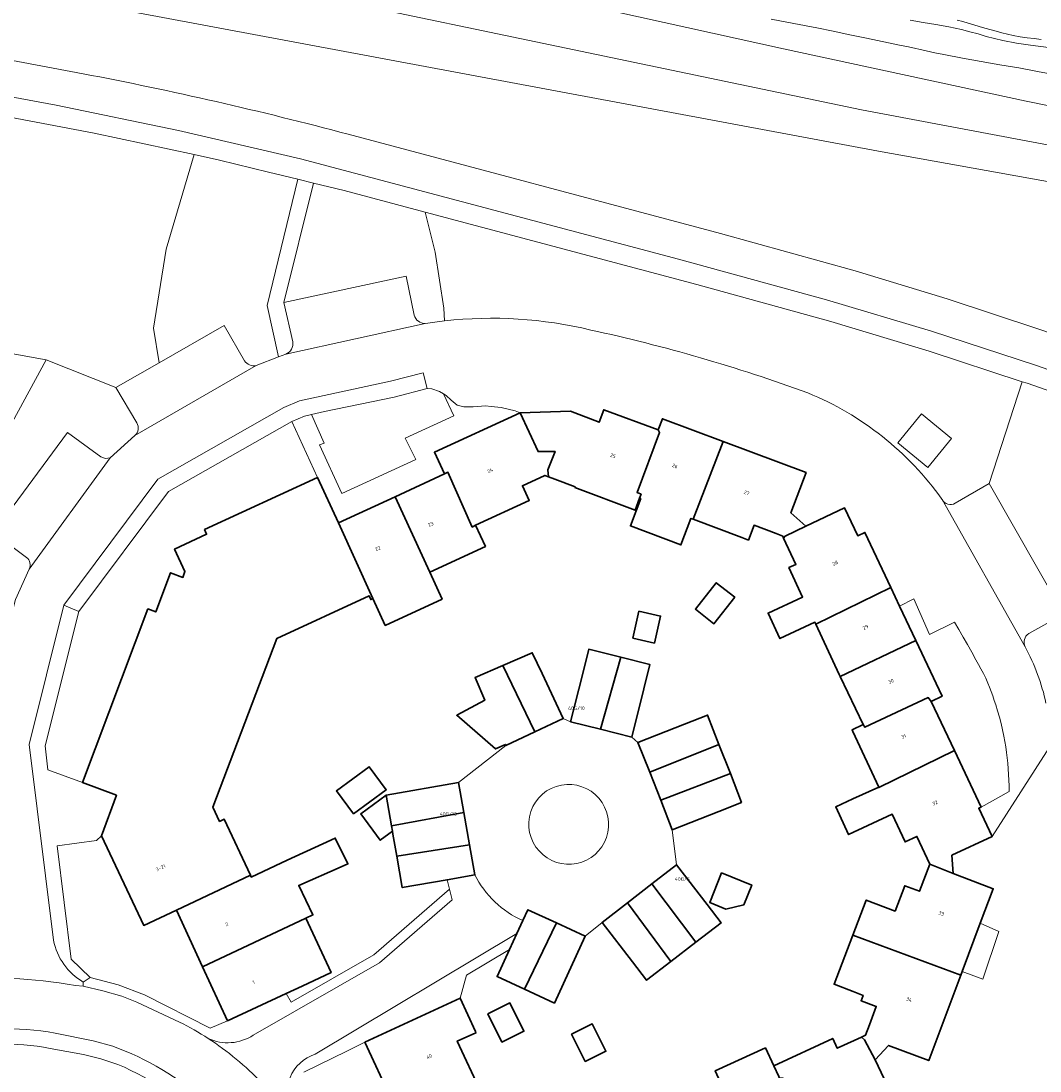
# Model space of a CAD drawing. Header units: metres. Extents: x 197700 to 204338, y 317132 to 325229.
# Tile 739 of 1056: x 203273 to 203375, y 319051 to 319156. Entities that reach past the tile are written whole.
import ezdxf
from ezdxf.enums import TextEntityAlignment as Align

# ---------------------------------------------------------------- set-up
doc = ezdxf.new("R2010")
doc.units = ezdxf.units.M
for name, color, linetype, lineweight in [('B-WE-GR-BEPLANTING_CULTUUR_BODEMBEDEKKER-GV', 90, 'Continuous', 18), ('B-WE-GR-BEPLANTING_CULTUUR_HEESTERS-GV', 90, 'Continuous', 18), ('B-WE-IE-TERREINAFSCHEIDING_KUNSTMATIG_HEKWERK-G', 20, 'IE-TERREINAFSCHEIDING-KUNSTMATIG', 18), ('B-WE-OG-BEBOUWING-GV', 7, 'Continuous', 35), ('B-WE-OG-BEBOUWING-T18', 10, 'Continuous', 18), ('B-WE-OG-TERREIN_CULTUURSCHEIDING-GV', 7, 'Continuous', 18), ('B-WE-OG-TERREIN_ERF-GV', 7, 'Continuous', 18), ('B-WE-VH-VERHARDING_ASFALT-GV', 252, 'Continuous', 18), ('B-WE-VH-VERHARDING_BETON-GV', 252, 'Continuous', 18), ('B-WE-VH-VERHARDING_BETONSTRAATSTEEN-GV', 252, 'Continuous', 18), ('B-WE-VH-VERHARDING_OPEN-GV', 252, 'Continuous', 18), ('B-WE-VH-VERHARDING_TEGEL-GV', 252, 'Continuous', 18)]:
    doc.layers.add(name, color=color, linetype=linetype, lineweight=lineweight)
doc.styles.add('NLCS-ISO-M200-T18', font='NLCS-ISO.ttf', dxfattribs={"height": 0.36})
doc.linetypes.add('IE-TERREINAFSCHEIDING-KUNSTMATIG', pattern='A,4,[82,NLCS.SHX,S=0.75,R=90,X=0,Y=0],4,-2', length=10)

msp = doc.modelspace()

# ---------------------------------------------------------------- linework, layer by layer
at = {"layer": 'B-WE-GR-BEPLANTING_CULTUUR_BODEMBEDEKKER-GV'}
msp.add_lwpolyline([(203313.418, 319119.238), (203310.099, 319118.39), (203303.129, 319116.955), (203301.829, 319116.641), (203303.072, 319113.762), (203302.61, 319113.595), (203304.862, 319108.725), (203312.264, 319112.119), (203311.218, 319114.267), (203316.077, 319116.515), (203315.056, 319118.711), (203314.642, 319118.948), (203313.881, 319119.227)], close=True, dxfattribs=at)
msp.add_lwpolyline([(203375.874, 319095.847), (203373.769, 319094.654)], dxfattribs=at)
for points in [[(203373.769, 319094.654, 0.3979887), (203373.404, 319093.325)], [(203373.404, 319093.325, -0.0716552), (203375.492, 319087.657)]]:
    msp.add_lwpolyline(points, format="xyb", dxfattribs=at)
at = {"layer": 'B-WE-GR-BEPLANTING_CULTUUR_HEESTERS-GV'}
for points in [[(203284.297, 319115.805), (203282.197, 319119.337), (203275.196, 319122.117), (203261.073, 319096.16), (203259.933, 319066.474), (203263.285, 319066.72), (203263.658, 319064.43), (203263.888, 319063.016)], [(203273.24, 319102.288), (203269.883, 319104.768), (203277.337, 319114.831), (203280.672, 319112.383), (203281.139, 319112.22), (203281.628, 319112.305), (203284.108, 319114.524)], [(203272.111, 319098.089), (203273.506, 319101.136)]]:
    msp.add_lwpolyline(points, dxfattribs=at)
msp.add_lwpolyline([(203369.808, 319109.702), (203377.246, 319096.624), (203376.622, 319096.271), (203379.724, 319094.534), (203385.394, 319115.654), (203373.6, 319119.773), (203373.103, 319119.936)], close=True, dxfattribs=at)
for points in [[(203284.108, 319114.524, 0.3460089), (203284.297, 319115.805)], [(203273.506, 319101.136, 0.3471535), (203273.24, 319102.288)]]:
    msp.add_lwpolyline(points, format="xyb", dxfattribs=at)
at = {"layer": 'B-WE-IE-TERREINAFSCHEIDING_KUNSTMATIG_HEKWERK-G'}
for points in [[(203255.486, 319125.603), (203268.715, 319123.306), (203275.196, 319122.117)], [(203275.196, 319122.117), (203261.073, 319096.16), (203259.933, 319066.474)]]:
    msp.add_lwpolyline(points, dxfattribs=at)
at = {"layer": 'B-WE-OG-BEBOUWING-GV'}
for points in [[(203326.248, 319112.943), (203324.541, 319112.923), (203322.744, 319116.819), (203314.144, 319112.851), (203315.15, 319110.672), (203315.501, 319110.839), (203317.937, 319105.346), (203318.28, 319105.519), (203323.659, 319108.018), (203322.977, 319109.487), (203325.236, 319110.535), (203325.595, 319110.399), (203325.526, 319111.094)], [(203322.744, 319116.819), (203324.541, 319112.923), (203326.248, 319112.943), (203325.526, 319111.094), (203325.595, 319110.399), (203326.224, 319110.161), (203328.257, 319109.391), (203328.232, 319109.326), (203334.273, 319107.038), (203334.73, 319108.246), (203334.879, 319108.636), (203334.466, 319108.811), (203336.73, 319114.824), (203336.589, 319115.086), (203331.133, 319117.122), (203330.668, 319115.858), (203327.782, 319116.96)], [(203336.589, 319115.086), (203336.73, 319114.824), (203334.466, 319108.811), (203334.879, 319108.636), (203334.73, 319108.246), (203334.84, 319108.204), (203333.803, 319105.465), (203338.863, 319103.549), (203339.873, 319106.215), (203340.115, 319106.123), (203343.111, 319113.934), (203337.014, 319116.219)], [(203343.111, 319113.934), (203340.115, 319106.123), (203344.966, 319104.286), (203345.638, 319104.032), (203346.205, 319105.529), (203348.424, 319104.688), (203349.082, 319104.439), (203349.172, 319104.245), (203349.312, 319104.427), (203351.404, 319105.429), (203349.905, 319106.774), (203351.421, 319110.819)], [(203280.751, 319074.367), (203284.985, 319065.377), (203288.261, 319066.893), (203295.685, 319070.404), (203293.071, 319076.03), (203292.588, 319075.806), (203291.929, 319077.227), (203298.345, 319094.169), (203307.587, 319098.458), (203307.764, 319098.075), (203307.955, 319098.164), (203304.51, 319105.765), (203302.419, 319110.308), (203291.09, 319105.093), (203291.295, 319104.625), (203288.081, 319103.128), (203289.117, 319100.899), (203288.911, 319100.297), (203287.686, 319100.761), (203286.197, 319096.833), (203285.404, 319097.129), (203278.838, 319079.719), (203282.253, 319078.431)], [(203313.676, 319100.803), (203319.264, 319103.397), (203318.28, 319105.519), (203317.937, 319105.346), (203315.501, 319110.839), (203315.15, 319110.672), (203310.212, 319108.395)], [(203313.676, 319100.803), (203310.212, 319108.395), (203304.51, 319105.765), (203307.955, 319098.164), (203309.206, 319095.468), (203314.921, 319098.12)], [(203352.399, 319095.599), (203359.929, 319099.275), (203357.324, 319104.804), (203356.608, 319104.473), (203355.294, 319107.261), (203351.404, 319105.429), (203349.312, 319104.427), (203349.172, 319104.245), (203350.4, 319101.6), (203349.698, 319101.274), (203351.07, 319098.318), (203347.617, 319096.716), (203348.802, 319094.162), (203352.31, 319095.79)], [(203344.27, 319098.297), (203342.418, 319099.765), (203340.318, 319097.115), (203342.17, 319095.647)], [(203359.929, 319099.275), (203352.399, 319095.599), (203354.736, 319090.562), (203354.829, 319090.361), (203362.436, 319093.954), (203360.812, 319097.401)], [(203334.037, 319094.201), (203336.21, 319093.706), (203336.825, 319096.406), (203334.652, 319096.901)], [(203327.799, 319085.808), (203330.817, 319085.048), (203332.841, 319092.283), (203329.631, 319093.087), (203329.019, 319090.656)], [(203363.978, 319087.852), (203365.069, 319088.365), (203362.436, 319093.954), (203354.829, 319090.361), (203357.167, 319085.529), (203357.333, 319085.252), (203363.674, 319088.24)], [(203324.228, 319084.797), (203327.058, 319086.118), (203324.942, 319090.649), (203323.965, 319092.74), (203321.024, 319091.459)], [(203333.934, 319084.264), (203335.154, 319089.113), (203335.767, 319091.55), (203332.841, 319092.283), (203330.817, 319085.048)], [(203321.313, 319083.436), (203324.228, 319084.797), (203321.024, 319091.459), (203318.222, 319090.238), (203319.198, 319087.967), (203316.377, 319086.466), (203320.273, 319083.076), (203321.268, 319083.533)], [(203356.122, 319084.836), (203358.71, 319079.259), (203358.733, 319079.209), (203366.305, 319082.909), (203363.978, 319087.852), (203363.674, 319088.24), (203357.333, 319085.252), (203357.167, 319085.529), (203356.044, 319084.988)], [(203342.688, 319083.533), (203341.54, 319086.482), (203339.22, 319085.571), (203334.559, 319083.742), (203335.741, 319080.733)], [(203336.841, 319077.93), (203343.831, 319080.598), (203342.688, 319083.533), (203335.741, 319080.733)], [(203370.083, 319074.306), (203368.751, 319077.128), (203368.974, 319077.239), (203366.305, 319082.909), (203358.733, 319079.209), (203358.71, 319079.259), (203356.128, 319078.06), (203354.41, 319077.263), (203355.697, 319074.491), (203360.072, 319076.521), (203361.359, 319073.748), (203362.544, 319074.298), (203363.835, 319071.516), (203366.17, 319070.566), (203366.059, 319072.406)], [(203306.039, 319076.556), (203309.308, 319078.984), (203307.591, 319081.296), (203304.322, 319078.868)], [(203344.96, 319077.699), (203343.831, 319080.598), (203336.841, 319077.93), (203338.005, 319074.967), (203342.659, 319076.795)], [(203317.083, 319076.693), (203316.549, 319079.722), (203309.291, 319078.443), (203309.837, 319075.349)], [(203309.837, 319075.349), (203309.291, 319078.443), (203306.753, 319076.565), (203308.709, 319073.922), (203309.929, 319074.825)], [(203317.651, 319073.468), (203317.083, 319076.693), (203309.837, 319075.349), (203309.929, 319074.825), (203309.981, 319074.531), (203310.372, 319072.309)], [(203288.261, 319066.893), (203290.885, 319061.222), (203301.241, 319066.088), (203301.964, 319066.428), (203300.539, 319069.386), (203304.793, 319071.248), (203305.471, 319071.545), (203304.193, 319074.137), (203302.951, 319073.561), (203299.389, 319071.907), (203295.768, 319070.226), (203295.685, 319070.404)], [(203310.372, 319072.309), (203310.926, 319069.168), (203315.414, 319069.959), (203318.184, 319070.447), (203317.651, 319073.468)], [(203335.964, 319069.533), (203340.36, 319063.681), (203342.9, 319065.644), (203341.489, 319067.476), (203338.439, 319071.438)], [(203360.351, 319066.806), (203357.458, 319067.912), (203356.114, 319064.397), (203366.94, 319060.374), (203367.074, 319060.731), (203368.895, 319065.587), (203370.196, 319069.056), (203366.17, 319070.566), (203363.835, 319071.516), (203362.803, 319068.791), (203361.316, 319069.354)], [(203342.956, 319070.633), (203341.766, 319067.675), (203343.38, 319067.008), (203345.186, 319067.45), (203345.978, 319069.417)], [(203337.867, 319061.755), (203340.36, 319063.681), (203335.964, 319069.533), (203333.507, 319067.642)], [(203321.681, 319062.949), (203320.426, 319060.236), (203323.182, 319058.961), (203326.376, 319065.615), (203323.524, 319066.934), (203323.022, 319065.848), (203322.426, 319064.56)], [(203334.004, 319061.715), (203335.425, 319059.868), (203337.867, 319061.755), (203333.507, 319067.642), (203330.955, 319065.678)], [(203301.241, 319066.088), (203290.885, 319061.222), (203293.389, 319055.81), (203299.26, 319058.533), (203300.889, 319059.289), (203303.775, 319060.628)], [(203329.275, 319064.275), (203326.376, 319065.615), (203323.182, 319058.961), (203326.177, 319057.576)], [(203356.988, 319054.165), (203357.287, 319053.885), (203358.363, 319051.897), (203359.699, 319053.329), (203363.726, 319051.801), (203366.94, 319060.374), (203356.114, 319064.397), (203354.228, 319059.464), (203356.141, 319058.732), (203357.147, 319058.348), (203356.945, 319057.813), (203358.469, 319057.236), (203357.775, 319055.402), (203357.374, 319054.344)], [(203307.171, 319053.654), (203309.795, 319047.97), (203311.144, 319045.046), (203314.188, 319046.452), (203315.242, 319044.216), (203320.608, 319046.744), (203319.533, 319049.012), (203318.784, 319048.668), (203316.44, 319053.76), (203318.311, 319054.583), (203318.254, 319054.707), (203316.711, 319058.053)], [(203319.515, 319056.499), (203320.915, 319053.656), (203323.125, 319054.744), (203321.725, 319057.587)], [(203329.274, 319051.706), (203331.344, 319052.735), (203329.978, 319055.482), (203327.908, 319054.453)], [(203348.19, 319051.289), (203348.701, 319050.197), (203348.774, 319050.041), (203349.116, 319050.051), (203352.017, 319043.689), (203352.307, 319043.796), (203357.582, 319046.238), (203357.371, 319046.689), (203360.207, 319047.987), (203358.363, 319051.897), (203357.287, 319053.885), (203356.988, 319054.165), (203356.257, 319053.826), (203354.558, 319053.037), (203354.097, 319054.031)], [(203348.701, 319050.197), (203348.19, 319051.289), (203347.355, 319053.073), (203342.319, 319050.79), (203342.487, 319050.421), (203343.651, 319047.853), (203347.191, 319040.123), (203352.806, 319042.714), (203352.307, 319043.796), (203352.017, 319043.689), (203349.116, 319050.051), (203348.774, 319050.041)]]:
    msp.add_lwpolyline(points, close=True, dxfattribs=at)
at = {"layer": 'B-WE-OG-TERREIN_CULTUURSCHEIDING-GV'}
for points in [[(203274.767, 319169.809), (203349.157, 319153.345), (203373.512, 319148.079), (203399.002, 319142.896), (203424.096, 319138.041), (203447.15, 319133.815), (203465.692, 319130.603)], [(203450.457, 319116.654), (203473.173, 319113.533), (203473.745, 319116.844), (203462.635, 319118.878), (203462.94, 319120.434), (203449.479, 319123.268), (203436.616, 319126.24), (203417.9, 319130.89), (203407.485, 319133.425), (203396.888, 319135.847), (203389.289, 319137.464), (203376.394, 319139.876), (203358.688, 319143.063), (203273.286, 319159.073)], [(203246.704, 319156.771), (203251.811, 319155.926), (203251.793, 319155.848), (203255.911, 319155.105), (203266.292, 319153.198), (203278.908, 319150.839)], [(203347.929, 319156.304), (203350.214, 319155.875), (203352.496, 319155.431), (203354.158, 319155.096), (203355.819, 319154.755), (203357.479, 319154.41), (203360.797, 319153.711), (203361.684, 319153.522), (203363.456, 319153.139), (203364.343, 319152.95), (203365.231, 319152.767), (203367.106, 319152.405), (203368.986, 319152.067), (203370.869, 319151.742), (203372.751, 319151.416), (203374.631, 319151.077), (203376.456, 319150.734)], [(203376.456, 319150.734), (203374.631, 319151.077), (203372.751, 319151.416), (203370.869, 319151.742), (203368.986, 319152.067), (203367.106, 319152.405), (203365.231, 319152.767), (203364.343, 319152.95), (203363.456, 319153.139), (203361.684, 319153.522), (203360.797, 319153.711), (203357.479, 319154.41), (203355.819, 319154.755), (203354.158, 319155.096), (203352.496, 319155.431), (203350.214, 319155.875), (203347.929, 319156.304)], [(203361.86, 319156.2), (203363.156, 319155.988), (203364.452, 319155.774), (203365.743, 319155.54), (203367.026, 319155.268), (203367.855, 319155.058), (203368.678, 319154.826), (203369.501, 319154.589), (203370.325, 319154.361), (203371.155, 319154.158), (203372.545, 319153.893), (203373.948, 319153.69), (203376.766, 319153.341)], [(203376.766, 319153.341), (203373.948, 319153.69), (203372.545, 319153.893), (203371.155, 319154.158), (203370.325, 319154.361), (203369.501, 319154.589), (203368.678, 319154.826), (203367.855, 319155.058), (203367.026, 319155.268), (203365.743, 319155.54), (203364.452, 319155.774), (203363.156, 319155.988), (203361.86, 319156.2)], [(203375.017, 319154.28), (203374.31, 319154.363), (203373.603, 319154.449), (203372.9, 319154.548), (203372.201, 319154.673), (203371.626, 319154.8), (203371.054, 319154.943), (203370.485, 319155.097), (203369.348, 319155.413), (203368.795, 319155.572), (203368.243, 319155.738), (203367.692, 319155.905), (203367.14, 319156.065), (203366.584, 319156.212)], [(203366.584, 319156.212), (203367.14, 319156.065), (203367.692, 319155.905), (203368.243, 319155.738), (203368.795, 319155.572), (203369.348, 319155.413), (203370.485, 319155.097), (203371.054, 319154.943), (203371.626, 319154.8), (203372.201, 319154.673), (203372.9, 319154.548), (203373.603, 319154.449), (203374.31, 319154.363), (203375.017, 319154.28)], [(203305.492, 319144.771), (203342.846, 319134.814), (203356.344, 319131.065), (203365.595, 319128.258), (203374.771, 319125.214), (203390.1, 319119.951)], [(203297.497, 319140.975), (203292.589, 319142.175), (203290.034, 319142.725), (203287.22, 319133.245), (203285.962, 319125.318), (203286.52, 319121.826), (203293.038, 319125.579), (203295.097, 319122.039)], [(203296.251, 319121.556), (203298.509, 319122.423), (203297.364, 319127.571), (203300.436, 319140.256), (203297.497, 319140.975)], [(203315.16, 319126.037), (203315.098, 319127.309), (203314.221, 319132.919), (203313.22, 319136.948), (203305.078, 319139.121), (203302.014, 319139.87), (203299.049, 319127.877), (203311.297, 319130.521), (203312.13, 319126.607)], [(203369.808, 319109.702), (203373.103, 319119.936), (203363.784, 319122.986), (203353.896, 319125.964), (203340.47, 319129.674), (203313.22, 319136.948), (203314.221, 319132.919), (203315.098, 319127.309), (203315.16, 319126.037)], [(203261.073, 319096.16), (203275.196, 319122.117), (203268.715, 319123.306)], [(203366.392, 319107.73), (203369.808, 319109.702)], [(203365.059, 319108.128), (203365.072, 319108.105)]]:
    msp.add_lwpolyline(points, dxfattribs=at)
for points in [[(203286.52, 319121.826), (203285.962, 319125.318), (203287.22, 319133.245), (203290.034, 319142.725), (203280.022, 319144.882), (203264.994, 319147.723), (203264.439, 319143.865), (203261.198, 319144.33), (203261.765, 319148.274), (203259.951, 319148.581), (203251.491, 319150.134), (203245.164, 319151.191), (203242.366, 319135.233), (203241.46, 319135.387), (203241.056, 319133.08), (203249.645, 319131.949), (203249.145, 319128.746), (203251.903, 319128.316), (203251.588, 319126.297), (203254.656, 319125.747), (203255.486, 319125.603), (203268.715, 319123.306), (203275.196, 319122.117), (203282.197, 319119.337)], [(203363.016, 319116.697), (203366.026, 319114.232), (203363.641, 319111.318), (203360.63, 319113.783)]]:
    msp.add_lwpolyline(points, close=True, dxfattribs=at)
for points in [[(203278.908, 319150.839, -0.017367), (203305.492, 319144.771)], [(203312.13, 319126.607, 0.3515517), (203313.227, 319125.776)], [(203313.227, 319125.776, -0.0117542), (203315.16, 319126.037)], [(203315.16, 319126.037, -0.0872925), (203329.826, 319125.117)], [(203329.826, 319125.117, -0.0344631), (203351.606, 319118.81)], [(203295.097, 319122.039, 0.3074457), (203296.251, 319121.556)], [(203351.606, 319118.81, -0.1415724), (203365.059, 319108.128)], [(203365.072, 319108.105, 0.4035053), (203366.392, 319107.73)], [(203326.885, 319079.453, 0.5927131), (203324.671, 319072.817)], [(203331.39, 319074.206, 0.5754639), (203326.885, 319079.453)], [(203324.671, 319072.817, 0.5736891), (203331.39, 319074.206)]]:
    msp.add_lwpolyline(points, format="xyb", dxfattribs=at)
at = {"layer": 'B-WE-OG-TERREIN_ERF-GV'}
for points in [[(203302.419, 319110.308), (203304.51, 319105.765), (203310.212, 319108.395), (203315.15, 319110.672), (203314.144, 319112.851), (203322.744, 319116.819), (203322.253, 319117.007), (203320.832, 319117.349), (203319.829, 319117.447), (203319.256, 319117.513), (203318.044, 319117.409), (203317.079, 319117.425), (203316.428, 319117.565), (203315.832, 319118.072), (203315.321, 319118.559), (203315.056, 319118.711), (203316.077, 319116.515), (203311.218, 319114.267), (203312.264, 319112.119), (203304.862, 319108.725), (203302.61, 319113.595), (203303.072, 319113.762), (203301.829, 319116.641), (203301.111, 319116.468), (203299.844, 319115.926)], [(203278.489, 319096.876), (203275.105, 319083.399), (203275.377, 319080.991), (203278.838, 319079.719), (203285.404, 319097.129), (203286.197, 319096.833), (203287.686, 319100.761), (203288.911, 319100.297), (203289.117, 319100.899), (203288.081, 319103.128), (203291.295, 319104.625), (203291.09, 319105.093), (203302.419, 319110.308), (203299.844, 319115.926), (203287.485, 319108.916)], [(203344.27, 319098.297), (203342.17, 319095.647), (203340.318, 319097.115), (203342.418, 319099.765)], [(203360.812, 319097.401), (203362.436, 319093.954), (203365.069, 319088.365), (203363.978, 319087.852), (203366.305, 319082.909), (203368.974, 319077.239), (203371.811, 319078.812), (203371.785, 319079.377), (203371.764, 319079.945), (203371.741, 319080.513), (203371.709, 319081.08), (203371.662, 319081.646), (203371.603, 319082.191), (203371.535, 319082.735), (203371.457, 319083.278), (203371.369, 319083.819), (203371.269, 319084.358), (203371.135, 319084.995), (203370.985, 319085.63), (203370.819, 319086.261), (203370.641, 319086.888), (203370.449, 319087.511), (203370.306, 319087.953), (203370.158, 319088.393), (203370.002, 319088.831), (203369.837, 319089.265), (203369.661, 319089.694), (203369.444, 319090.17), (203369.211, 319090.639), (203368.966, 319091.103), (203368.717, 319091.564), (203368.469, 319092.026), (203368.054, 319092.791), (203367.627, 319093.55), (203367.194, 319094.305), (203366.759, 319095.06), (203366.328, 319095.816), (203363.818, 319094.564), (203362.22, 319098.129)], [(203334.037, 319094.201), (203334.652, 319096.901), (203336.825, 319096.406), (203336.21, 319093.706)], [(203306.039, 319076.556), (203304.322, 319078.868), (203307.591, 319081.296), (203309.308, 319078.984)], [(203290.885, 319061.222), (203288.261, 319066.893), (203284.985, 319065.377), (203280.751, 319074.367), (203280.234, 319073.879), (203276.302, 319073.35), (203277.693, 319061.967), (203279.613, 319060.133), (203282.41, 319059.418), (203285.071, 319058.411), (203291.662, 319055.062), (203293.389, 319055.81)], [(203342.956, 319070.633), (203345.978, 319069.417), (203345.186, 319067.45), (203343.38, 319067.008), (203341.766, 319067.675)], [(203368.895, 319065.587), (203367.074, 319060.731), (203369.173, 319059.97), (203370.768, 319064.771)], [(203319.515, 319056.499), (203321.725, 319057.587), (203323.125, 319054.744), (203320.915, 319053.656)], [(203329.274, 319051.706), (203327.908, 319054.453), (203329.978, 319055.482), (203331.344, 319052.735)]]:
    msp.add_lwpolyline(points, close=True, dxfattribs=at)
for points in [[(203342.487, 319050.421), (203342.319, 319050.79), (203347.355, 319053.073), (203348.19, 319051.289), (203354.097, 319054.031), (203354.558, 319053.037), (203356.257, 319053.826), (203356.988, 319054.165), (203357.374, 319054.344), (203357.775, 319055.402), (203358.469, 319057.236), (203356.945, 319057.813), (203357.147, 319058.348), (203356.141, 319058.732), (203354.228, 319059.464), (203356.114, 319064.397), (203357.458, 319067.912), (203360.351, 319066.806), (203361.316, 319069.354), (203362.803, 319068.791), (203363.835, 319071.516), (203362.544, 319074.298), (203361.359, 319073.748), (203360.072, 319076.521), (203355.697, 319074.491), (203354.41, 319077.263), (203356.128, 319078.06), (203358.71, 319079.259), (203356.122, 319084.836), (203356.044, 319084.988), (203357.167, 319085.529), (203354.829, 319090.361), (203354.736, 319090.562), (203352.399, 319095.599), (203352.31, 319095.79), (203348.802, 319094.162), (203347.617, 319096.716), (203351.07, 319098.318), (203349.698, 319101.274), (203350.4, 319101.6), (203349.172, 319104.245), (203349.082, 319104.439), (203348.424, 319104.688), (203346.205, 319105.529), (203345.638, 319104.032), (203344.966, 319104.286), (203340.115, 319106.123), (203339.873, 319106.215), (203338.863, 319103.549), (203333.803, 319105.465), (203334.84, 319108.204), (203334.73, 319108.246), (203334.273, 319107.038), (203328.232, 319109.326), (203328.257, 319109.391), (203326.224, 319110.161), (203325.595, 319110.399), (203325.236, 319110.535), (203322.977, 319109.487), (203323.659, 319108.018), (203318.28, 319105.519), (203319.264, 319103.397), (203313.676, 319100.803), (203314.921, 319098.12), (203309.206, 319095.468), (203307.955, 319098.164), (203307.764, 319098.075), (203307.587, 319098.458), (203298.345, 319094.169), (203291.929, 319077.227), (203292.588, 319075.806), (203293.071, 319076.03), (203295.685, 319070.404), (203295.768, 319070.226), (203299.389, 319071.907), (203302.951, 319073.561), (203304.193, 319074.137), (203305.471, 319071.545), (203304.793, 319071.248), (203300.539, 319069.386), (203301.964, 319066.428), (203301.241, 319066.088), (203303.775, 319060.628), (203300.889, 319059.289), (203299.26, 319058.533), (203299.759, 319057.674), (203308.062, 319062.421), (203315.645, 319069.013), (203315.414, 319069.959), (203310.926, 319069.168), (203310.372, 319072.309), (203309.981, 319074.531), (203309.929, 319074.825), (203308.709, 319073.922), (203306.753, 319076.565), (203309.291, 319078.443), (203316.549, 319079.722), (203321.313, 319083.436), (203321.268, 319083.533), (203320.273, 319083.076), (203316.377, 319086.466), (203319.198, 319087.967), (203318.222, 319090.238), (203321.024, 319091.459), (203323.965, 319092.74), (203324.942, 319090.649), (203327.058, 319086.118), (203327.799, 319085.808), (203329.019, 319090.656), (203329.631, 319093.087), (203332.841, 319092.283), (203335.767, 319091.55), (203335.154, 319089.113), (203333.934, 319084.264), (203334.559, 319083.742), (203339.22, 319085.571), (203341.54, 319086.482), (203342.688, 319083.533), (203343.831, 319080.598), (203344.96, 319077.699), (203342.659, 319076.795), (203338.005, 319074.967), (203338.439, 319071.438), (203341.489, 319067.476), (203342.9, 319065.644), (203340.36, 319063.681), (203337.867, 319061.755), (203335.425, 319059.868)], [(203335.425, 319059.868), (203334.004, 319061.715), (203330.955, 319065.678), (203329.275, 319064.275), (203326.177, 319057.576), (203323.182, 319058.961), (203320.426, 319060.236), (203321.681, 319062.949), (203317.378, 319060.374), (203316.711, 319058.053), (203318.254, 319054.707), (203318.311, 319054.583), (203316.44, 319053.76), (203318.784, 319048.668), (203319.533, 319049.012), (203320.608, 319046.744), (203315.242, 319044.216), (203314.188, 319046.452), (203311.144, 319045.046), (203309.795, 319047.97), (203307.171, 319053.654), (203305.373, 319052.755), (203301.04, 319050.658)], [(203282.393, 319051.417), (203280.694, 319051.989), (203278.953, 319052.416), (203275.599, 319053.028)]]:
    msp.add_lwpolyline(points, dxfattribs=at)
for points in [[(203275.599, 319053.028, 0.1078073), (203265.052, 319052.717)], [(203291.793, 319045.094, 0.0938397), (203282.393, 319051.417)]]:
    msp.add_lwpolyline(points, format="xyb", dxfattribs=at)
at = {"layer": 'B-WE-VH-VERHARDING_ASFALT-GV'}
for points in [[(203237.943, 319170.701), (203274.025, 319164.592), (203356.996, 319147.211), (203397.472, 319139.605), (203477.063, 319123.315), (203477.859, 319128.59), (203476.23, 319128.852), (203475.577, 319128.957), (203468.904, 319130.052), (203468.313, 319130.149), (203465.692, 319130.603), (203447.15, 319133.815), (203424.096, 319138.041), (203399.002, 319142.896), (203373.512, 319148.079), (203349.157, 319153.345), (203274.767, 319169.809), (203274.329, 319169.906), (203258.626, 319173.08), (203257.63, 319173.281), (203255.075, 319173.795), (203252.157, 319174.305)], [(203474.01, 319118.381), (203476.256, 319117.973), (203477.063, 319123.315), (203397.472, 319139.605), (203356.996, 319147.211), (203274.025, 319164.592), (203237.943, 319170.701)], [(203247.442, 319164.256), (203250.178, 319163.738), (203257.849, 319162.286), (203258.009, 319162.256), (203263.452, 319161.127), (203265.953, 319160.525), (203273.286, 319159.073), (203358.688, 319143.063), (203376.394, 319139.876), (203389.289, 319137.464), (203396.888, 319135.847), (203407.485, 319133.425), (203417.9, 319130.89), (203436.616, 319126.24), (203449.479, 319123.268), (203462.94, 319120.434), (203463.62, 319120.291), (203469.851, 319119.146), (203474.01, 319118.381)], [(203278.908, 319150.839), (203266.292, 319153.198), (203255.911, 319155.105), (203251.793, 319155.848), (203251.203, 319152.206), (203255.231, 319151.499), (203261.733, 319150.355), (203276.213, 319147.682), (203288.489, 319145.146), (203300.699, 319142.304), (203338.619, 319132.221), (203353.491, 319128.137), (203364.005, 319125.012), (203374.427, 319121.592), (203388.297, 319116.736)], [(203390.1, 319119.951), (203374.771, 319125.214), (203365.595, 319128.258), (203356.344, 319131.065), (203342.846, 319134.814), (203305.492, 319144.771)]]:
    msp.add_lwpolyline(points, dxfattribs=at)
msp.add_lwpolyline([(203305.492, 319144.771, 0.017367), (203278.908, 319150.839)], format="xyb", dxfattribs=at)
at = {"layer": 'B-WE-VH-VERHARDING_BETON-GV'}
msp.add_lwpolyline([(203363.016, 319116.697), (203360.63, 319113.783), (203363.641, 319111.318), (203366.026, 319114.232)], close=True, dxfattribs=at)
at = {"layer": 'B-WE-VH-VERHARDING_BETONSTRAATSTEEN-GV'}
for points in [[(203312.13, 319126.607), (203311.297, 319130.521), (203299.049, 319127.877), (203299.94, 319123.944)], [(203313.227, 319125.776), (203299.244, 319122.705), (203298.509, 319122.423), (203296.251, 319121.556), (203284.108, 319114.524), (203281.628, 319112.305), (203273.506, 319101.136), (203272.111, 319098.089), (203268.649, 319084.606), (203268.791, 319081.423), (203270.457, 319067.171)], [(203299.244, 319122.705), (203313.227, 319125.776)], [(203295.097, 319122.039), (203293.038, 319125.579), (203286.52, 319121.826), (203282.197, 319119.337)], [(203284.108, 319114.524), (203296.251, 319121.556)], [(203275.933, 319063.9), (203273.481, 319083.53), (203276.979, 319097.491), (203286.384, 319110.165), (203299.04, 319117.344), (203300.596, 319118.02), (203309.733, 319119.979), (203313.007, 319120.815), (203313.418, 319119.238), (203313.881, 319119.227), (203314.642, 319118.948), (203315.056, 319118.711), (203315.321, 319118.559), (203315.832, 319118.072), (203316.428, 319117.565), (203317.079, 319117.425), (203318.044, 319117.409), (203319.256, 319117.513), (203319.829, 319117.447), (203320.832, 319117.349), (203322.253, 319117.007), (203322.744, 319116.819), (203327.782, 319116.96), (203330.668, 319115.858), (203331.133, 319117.122), (203336.589, 319115.086), (203337.014, 319116.219), (203343.111, 319113.934), (203351.421, 319110.819), (203349.905, 319106.774), (203351.404, 319105.429), (203355.294, 319107.261), (203356.608, 319104.473), (203357.324, 319104.804), (203359.929, 319099.275), (203360.812, 319097.401), (203362.22, 319098.129), (203363.818, 319094.564), (203366.328, 319095.816), (203366.759, 319095.06), (203367.194, 319094.305), (203367.627, 319093.55), (203368.054, 319092.791), (203368.469, 319092.026), (203368.717, 319091.564), (203368.966, 319091.103), (203369.211, 319090.639), (203369.444, 319090.17), (203369.661, 319089.694), (203369.837, 319089.265), (203370.002, 319088.831), (203370.158, 319088.393), (203370.306, 319087.953), (203370.449, 319087.511), (203370.641, 319086.888), (203370.819, 319086.261), (203370.985, 319085.63), (203371.135, 319084.995), (203371.269, 319084.358), (203371.369, 319083.819), (203371.457, 319083.278), (203371.535, 319082.735), (203371.603, 319082.191), (203371.662, 319081.646), (203371.709, 319081.08), (203371.741, 319080.513), (203371.764, 319079.945), (203371.785, 319079.377), (203371.811, 319078.812), (203368.974, 319077.239)], [(203282.197, 319119.337), (203284.297, 319115.805)], [(203280.672, 319112.383), (203277.337, 319114.831), (203269.883, 319104.768), (203273.24, 319102.288)], [(203273.506, 319101.136), (203281.628, 319112.305), (203281.139, 319112.22), (203280.672, 319112.383)], [(203373.769, 319094.654), (203375.874, 319095.847), (203376.622, 319096.271), (203377.246, 319096.624), (203369.808, 319109.702), (203366.392, 319107.73)], [(203373.404, 319093.325), (203365.072, 319108.105), (203365.059, 319108.128)], [(203365.072, 319108.105), (203373.404, 319093.325)], [(203278.838, 319079.719), (203275.377, 319080.991), (203275.105, 319083.399), (203278.489, 319096.876), (203276.979, 319097.491), (203273.481, 319083.53), (203275.933, 319063.9)], [(203377.297, 319085.493), (203370.083, 319074.306), (203366.059, 319072.406), (203366.17, 319070.566), (203370.196, 319069.056), (203368.895, 319065.587), (203370.768, 319064.771), (203369.173, 319059.97), (203367.074, 319060.731), (203366.94, 319060.374), (203363.726, 319051.801), (203359.699, 319053.329), (203358.363, 319051.897)], [(203368.974, 319077.239), (203368.751, 319077.128), (203370.083, 319074.306), (203377.297, 319085.493)], [(203278.926, 319059.681), (203279.613, 319060.133), (203277.693, 319061.967), (203276.302, 319073.35), (203280.234, 319073.879), (203280.751, 319074.367), (203282.253, 319078.431), (203278.838, 319079.719)], [(203318.184, 319070.447), (203315.414, 319069.959), (203315.645, 319069.013), (203315.912, 319067.92), (203308.644, 319061.602), (203295.977, 319054.36)], [(203302.198, 319052.456), (203322.426, 319064.56), (203323.022, 319065.848)], [(203266.247, 319059.847), (203266.762, 319059.877), (203267.276, 319059.909), (203267.791, 319059.939), (203268.305, 319059.967), (203268.82, 319059.99), (203269.414, 319060.012), (203270.008, 319060.032), (203270.602, 319060.046), (203271.196, 319060.051), (203271.789, 319060.042), (203272.568, 319060.008), (203273.348, 319059.953), (203274.126, 319059.88), (203274.903, 319059.796), (203275.679, 319059.706), (203276.497, 319059.599), (203277.314, 319059.476), (203278.129, 319059.344), (203278.912, 319059.26), (203278.926, 319059.681)], [(203288.57, 319055.676), (203284.282, 319057.682), (203282.794, 319058.262), (203280.875, 319058.794), (203278.912, 319059.26), (203278.129, 319059.344), (203277.314, 319059.476), (203276.497, 319059.599), (203275.679, 319059.706), (203274.903, 319059.796), (203274.126, 319059.88), (203273.348, 319059.953), (203272.568, 319060.008)], [(203283.779, 319052.491), (203281.891, 319053.266), (203279.923, 319053.803), (203276.099, 319054.557)], [(203276.099, 319054.557), (203279.923, 319053.803), (203281.891, 319053.266), (203283.779, 319052.491)], [(203275.599, 319053.028), (203278.953, 319052.416), (203280.694, 319051.989), (203282.393, 319051.417)], [(203358.363, 319051.897), (203360.207, 319047.987), (203364.086, 319040.423), (203367.025, 319034.14)]]:
    msp.add_lwpolyline(points, dxfattribs=at)
for points in [[(203313.227, 319125.776, -0.3515517), (203312.13, 319126.607)], [(203315.16, 319126.037, 0.0117542), (203313.227, 319125.776)], [(203329.826, 319125.117, 0.0872925), (203315.16, 319126.037)], [(203351.606, 319118.81, 0.0344631), (203329.826, 319125.117)], [(203299.94, 319123.944, -0.3569839), (203299.244, 319122.705)], [(203296.251, 319121.556, -0.3074457), (203295.097, 319122.039)], [(203365.059, 319108.128, 0.1415724), (203351.606, 319118.81)], [(203284.297, 319115.805, -0.3460089), (203284.108, 319114.524)], [(203366.392, 319107.73, -0.4035053), (203365.072, 319108.105)], [(203273.24, 319102.288, -0.3471535), (203273.506, 319101.136)], [(203373.404, 319093.325, -0.3979887), (203373.769, 319094.654)], [(203375.492, 319087.657, 0.0716552), (203373.404, 319093.325)], [(203323.022, 319065.848, -0.1698484), (203318.184, 319070.447)], [(203275.933, 319063.9, 0.2163655), (203278.926, 319059.681)], [(203278.926, 319059.681, -0.2163655), (203275.933, 319063.9)], [(203291.449, 319054.024, 0.0275747), (203288.57, 319055.676)], [(203276.099, 319054.557, 0.1046163), (203264.714, 319054.242)], [(203264.714, 319054.242, -0.1046163), (203276.099, 319054.557)], [(203295.977, 319054.36, -0.2593227), (203291.449, 319054.024)], [(203291.449, 319054.024, -0.0579869), (203296.823, 319049.574)], [(203296.823, 319049.574, 0.0579869), (203291.449, 319054.024)], [(203265.052, 319052.717, -0.1078073), (203275.599, 319053.028)], [(203292.787, 319046.332, 0.0865978), (203283.779, 319052.491)], [(203283.779, 319052.491, -0.0865978), (203292.787, 319046.332)], [(203299.863, 319046.634, -0.4701303), (203302.198, 319052.456)], [(203282.393, 319051.417, -0.0938397), (203291.793, 319045.094)]]:
    msp.add_lwpolyline(points, format="xyb", dxfattribs=at)
at = {"layer": 'B-WE-VH-VERHARDING_OPEN-GV'}
msp.add_lwpolyline([(203276.979, 319097.491), (203278.489, 319096.876), (203287.485, 319108.916), (203299.844, 319115.926), (203301.111, 319116.468), (203301.829, 319116.641), (203303.129, 319116.955), (203310.099, 319118.39), (203313.418, 319119.238), (203313.007, 319120.815), (203309.733, 319119.979), (203300.596, 319118.02), (203299.04, 319117.344), (203286.384, 319110.165)], close=True, dxfattribs=at)
for points in [[(203327.058, 319086.118), (203324.228, 319084.797), (203321.313, 319083.436), (203316.549, 319079.722), (203317.083, 319076.693), (203317.651, 319073.468), (203318.184, 319070.447)], [(203323.022, 319065.848), (203323.524, 319066.934), (203326.376, 319065.615), (203329.275, 319064.275), (203330.955, 319065.678), (203333.507, 319067.642), (203335.964, 319069.533), (203338.439, 319071.438), (203338.005, 319074.967), (203336.841, 319077.93), (203335.741, 319080.733), (203334.559, 319083.742), (203333.934, 319084.264), (203330.817, 319085.048), (203327.799, 319085.808), (203327.058, 319086.118)], [(203315.912, 319067.92), (203315.645, 319069.013), (203308.062, 319062.421), (203299.759, 319057.674), (203299.26, 319058.533), (203293.389, 319055.81), (203291.662, 319055.062), (203285.071, 319058.411), (203282.41, 319059.418), (203279.613, 319060.133), (203278.926, 319059.681), (203278.912, 319059.26), (203280.875, 319058.794), (203282.794, 319058.262), (203284.282, 319057.682), (203288.57, 319055.676)], [(203295.977, 319054.36), (203308.644, 319061.602), (203315.912, 319067.92)], [(203321.681, 319062.949), (203322.426, 319064.56), (203302.198, 319052.456)], [(203301.04, 319050.658), (203305.373, 319052.755), (203307.171, 319053.654), (203316.711, 319058.053), (203317.378, 319060.374), (203321.681, 319062.949)]]:
    msp.add_lwpolyline(points, dxfattribs=at)
for points in [[(203324.671, 319072.817, -0.5927131), (203326.885, 319079.453)], [(203326.885, 319079.453, -0.5754639), (203331.39, 319074.206)], [(203331.39, 319074.206, -0.5736891), (203324.671, 319072.817)], [(203318.184, 319070.447, 0.1698484), (203323.022, 319065.848)], [(203288.57, 319055.676, -0.0275747), (203291.449, 319054.024)], [(203291.449, 319054.024, 0.2593227), (203295.977, 319054.36)], [(203302.198, 319052.456, 0.4701303), (203299.863, 319046.634)]]:
    msp.add_lwpolyline(points, format="xyb", dxfattribs=at)
at = {"layer": 'B-WE-VH-VERHARDING_TEGEL-GV'}
for points in [[(203388.297, 319116.736), (203374.427, 319121.592), (203364.005, 319125.012), (203353.491, 319128.137), (203338.619, 319132.221), (203300.699, 319142.304), (203288.489, 319145.146), (203276.213, 319147.682), (203261.733, 319150.355), (203255.231, 319151.499), (203251.203, 319152.206), (203243.851, 319153.404), (203245.164, 319151.191), (203251.491, 319150.134), (203259.951, 319148.581), (203261.765, 319148.274), (203264.788, 319147.762), (203264.994, 319147.723), (203280.022, 319144.882), (203290.034, 319142.725)], [(203290.034, 319142.725), (203292.589, 319142.175), (203297.497, 319140.975), (203300.436, 319140.256), (203302.014, 319139.87), (203305.078, 319139.121), (203313.22, 319136.948), (203340.47, 319129.674), (203353.896, 319125.964), (203363.784, 319122.986), (203373.103, 319119.936), (203373.6, 319119.773), (203385.394, 319115.654), (203379.724, 319094.534), (203379.206, 319092.603), (203377.297, 319085.493), (203378.18, 319085.187), (203379.111, 319085.109), (203380.967, 319092.055), (203381.622, 319094.508), (203387.106, 319115.034)], [(203299.94, 319123.944), (203299.049, 319127.877), (203302.014, 319139.87), (203300.436, 319140.256), (203297.364, 319127.571), (203298.509, 319122.423), (203299.244, 319122.705)]]:
    msp.add_lwpolyline(points, dxfattribs=at)
msp.add_lwpolyline([(203299.244, 319122.705, 0.3569839), (203299.94, 319123.944)], format="xyb", dxfattribs=at)

# ---------------------------------------------------------------- texts
at = {"layer": 'B-WE-OG-BEBOUWING-T18', "style": 'NLCS-ISO-M200-T18'}
for s, rotation, p in [('25', 339.6, (203332.066, 319112.504)), ('24', 24.7, (203319.736, 319111.026)), ('26', 339.5, (203338.27, 319111.477)), ('27', 339.5, (203345.466, 319108.779)), ('23', 24.7, (203313.781, 319105.636)), ('22', 24.7, (203308.461, 319103.182)), ('28', 25.2, (203354.349, 319101.734)), ('29', 25.2, (203357.384, 319095.291)), ('30', 25.2, (203359.943, 319089.861)), ('31', 25.2, (203361.217, 319084.325)), ('32', 25.2, (203364.354, 319077.661)), ('3-21', 25.2, (203286.68, 319071.166)), ('33', 339.5, (203364.99, 319066.565)), ('2', 24.8, (203293.321, 319065.482)), ('1', 24.8, (203296.003, 319059.687)), ('34', 339.5, (203361.755, 319057.938)), ('40', 24.8, (203313.616, 319052.221))]:
    msp.add_text(s, height=0.36, rotation=rotation, dxfattribs=at).set_placement(p, align=Align.MIDDLE)
for s, p in [('40G/10', (203328.389, 319087.166)), ('40G/13', (203315.538, 319076.549)), ('40G/5', (203339.02, 319070.026))]:
    msp.add_text(s, height=0.36, dxfattribs=at).set_placement(p, align=Align.MIDDLE)

doc.saveas('drawing.dxf')
